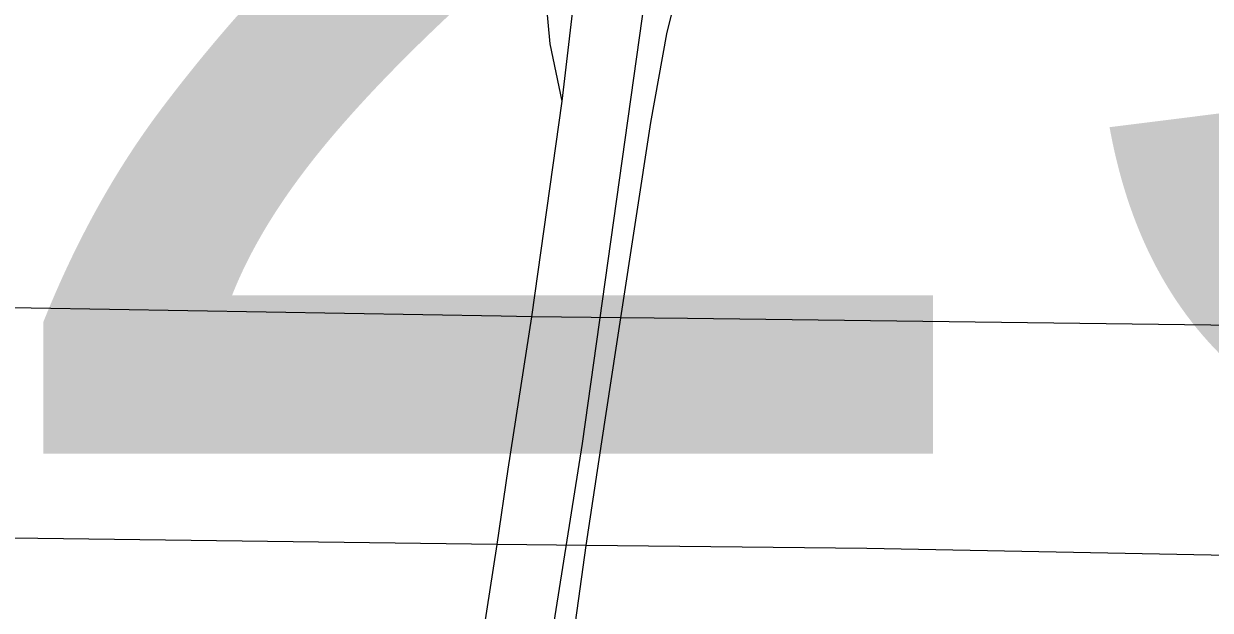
# Model space of a CAD drawing. Extents: x 0 to 34, y 0 to 22.
# Drawn here: x 2.8584 to 2.9655, y 15.6725 to 15.7255 of the extents above; entities that cross this region are included whole.
import ezdxf

# ---------------------------------------------------------------- set-up
doc = ezdxf.new("R2010")
doc.units = 0
for name, color, linetype in [('GM_X_Interchange_Ramps', 7, 'Continuous'), ('GM_X_Interstate_Route', 7, 'Continuous'), ('GM_X_Rail_Line', 7, 'Continuous'), ('GM_X_State_Route', 7, 'Continuous'), ('GM_X_State_Shield', 7, 'Continuous'), ('GM_X_US_Route', 7, 'Continuous')]:
    doc.layers.add(name, color=color, linetype=linetype)

msp = doc.modelspace()

# ---------------------------------------------------------------- linework, layer by layer
at = {"layer": 'GM_X_Interchange_Ramps'}
msp.add_lwpolyline([(2.907, 15.71847), (2.90591, 15.72367), (2.90532, 15.7302), (2.90495, 15.73457), (2.90435, 15.74145), (2.90357, 15.74794), (2.90227, 15.75294), (2.90173, 15.75446), (2.90059, 15.75653), (2.8995, 15.75852), (2.89666, 15.76136), (2.89456, 15.76298), (2.89201, 15.76433), (2.88827, 15.76534), (2.88691, 15.7656), (2.88237, 15.76541), (2.87846, 15.76467), (2.8737, 15.76313), (2.86307, 15.75862), (2.84874, 15.75255)], dxfattribs=at)
at = {"layer": 'GM_X_Interstate_Route'}
msp.add_line((2.97642, 15.69814), (2.9183, 15.69886), dxfattribs=at)
for points in [[(2.9183, 15.69886), (2.91228, 15.69894), (2.90426, 15.69903), (2.90148, 15.69907), (2.84491, 15.70003), (2.82688, 15.70033), (2.77653, 15.70113), (2.68453, 15.70244), (2.58829, 15.70344), (2.58382, 15.70348), (2.53533, 15.70422), (2.47504, 15.70534), (2.45071, 15.7058)], [(3.22258, 15.66526), (3.2034, 15.66777), (3.19667, 15.66866), (3.17315, 15.67113), (3.14897, 15.67319), (3.12413, 15.6748), (3.10983, 15.67541), (3.08619, 15.67605), (3.03396, 15.6765), (2.98734, 15.67708), (2.9345, 15.67812), (2.90916, 15.67839), (2.90112, 15.67847), (2.84124, 15.67925), (2.74302, 15.68103), (2.69267, 15.68167), (2.58201, 15.68345), (2.54435, 15.68403), (2.51452, 15.68446), (2.46575, 15.68515), (2.41726, 15.68596)]]:
    msp.add_lwpolyline(points, dxfattribs=at)
at = {"layer": 'GM_X_Rail_Line'}
msp.add_lwpolyline([(2.65698, 14.1), (2.90883, 15.68759), (2.96003, 16.05223), (2.64019, 16.66968)], dxfattribs=at)
at = {"layer": 'GM_X_State_Route'}
for points in [[(2.90765, 15.66753), (2.90916, 15.67839), (2.91058, 15.68774), (2.91187, 15.6962), (2.91228, 15.69894), (2.91499, 15.71657), (2.91645, 15.72456), (2.9179, 15.73042), (2.92104, 15.74169), (2.92231, 15.74879), (2.92266, 15.75236), (2.92271, 15.75444), (2.92272, 15.7586), (2.92224, 15.7645), (2.92157, 15.77021), (2.9202, 15.77705), (2.91686, 15.79439), (2.9159, 15.80231), (2.91568, 15.80716), (2.91586, 15.8117), (2.91612, 15.8155), (2.91654, 15.81982)], [(2.89987, 15.67033), (2.90112, 15.67847), (2.90214, 15.68526), (2.90426, 15.69903), (2.907, 15.71847), (2.90835, 15.73004)]]:
    msp.add_lwpolyline(points, dxfattribs=at)
at = {"layer": 'GM_X_US_Route'}
msp.add_line((2.97642, 15.69814), (2.9183, 15.69886), dxfattribs=at)
msp.add_lwpolyline([(2.9183, 15.69886), (2.91228, 15.69894), (2.90426, 15.69903), (2.90148, 15.69907), (2.84491, 15.70003), (2.82688, 15.70033), (2.77653, 15.70113), (2.68453, 15.70244), (2.58829, 15.70344), (2.58382, 15.70348), (2.53533, 15.70422), (2.47504, 15.70534), (2.45071, 15.7058)], dxfattribs=at)

# ---------------------------------------------------------------- texts
at = {"layer": 'GM_X_State_Shield'}
msp.add_text('25', height=0.131836, dxfattribs=at).set_placement((2.8513, 15.68666))

doc.saveas('drawing.dxf')
